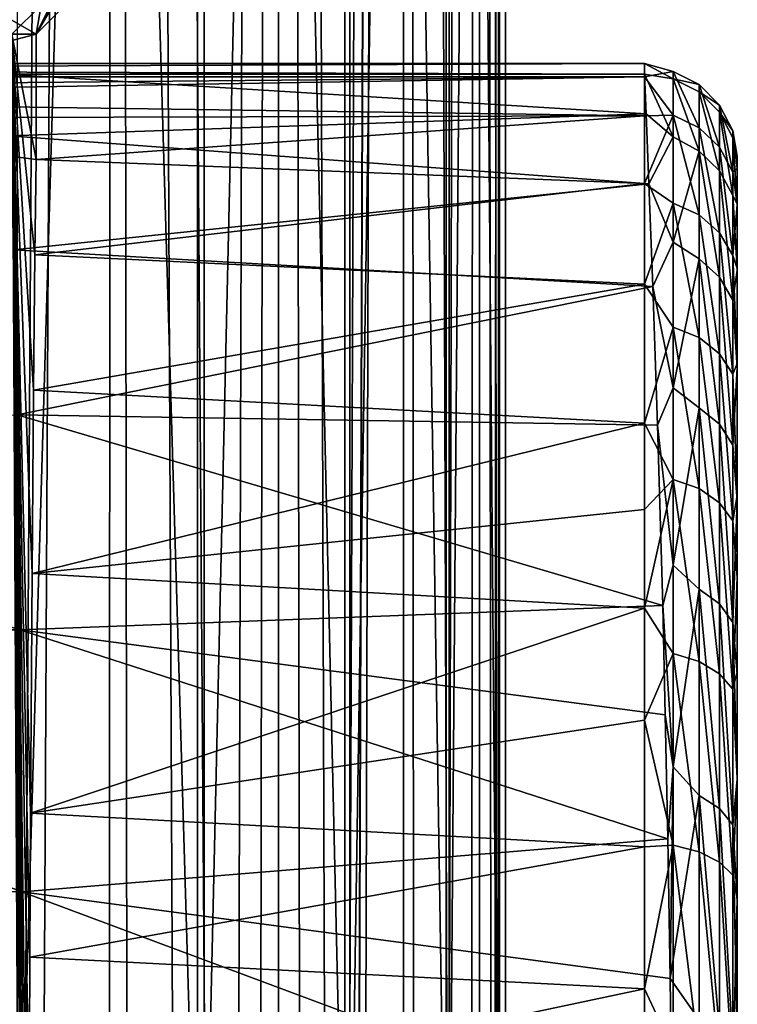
# Model space of a CAD drawing. Header units: metres. Extents: x -109 to 109, y -917 to 389.
# Tile 566 of 656: x 8.81 to 15, y -216.95 to -208.47. Entities that reach past the tile are written whole.
import ezdxf

# ---------------------------------------------------------------- set-up
doc = ezdxf.new("R2010")
doc.units = ezdxf.units.M
doc.layers.add('solid_24503124_XXX_01_SW0001', color=7, linetype='CONTINUOUS')
doc.layers.add('solid_24503124_XXX_01_SW0001_01', color=7, linetype='CONTINUOUS')

msp = doc.modelspace()

# ---------------------------------------------------------------- linework, layer by layer
at = {"layer": 'solid_24503124_XXX_01_SW0001'}
for points in [[(14.2, -208.843933, -422.67514), (-14.2, -208.843933, -422.67514), (-14.2, -208.958893, -421.038361)], [(14.2, -208.958893, -421.03833), (14.2, -208.843933, -422.67514), (-14.2, -208.958893, -421.038361)], [(14.2, -208.843933, -422.67514), (14.2, -208.936249, -424.272278), (-14.2, -208.843933, -422.67514)]]:
    msp.add_3dface(points, dxfattribs=at)
at = {"layer": 'solid_24503124_XXX_01_SW0001_01'}
for points in [[(8.403661, -287.724091, -9.918592), (7.834182, -103, -10.374267), (9.607136, -103, -8.758019)], [(8.712723, -278.270996, 9.648236), (9.607066, -103, 8.758096), (7.834294, -103, 10.374181)], [(9.576633, -289.418182, -8.791365), (8.403661, -287.724091, -9.918592), (9.607136, -103, -8.758019)], [(8.712723, -278.270996, 9.648236), (9.803551, -276.489044, 8.537586), (9.607066, -103, 8.758096)], [(10.4726, -291.301453, -7.70225), (9.576633, -289.418182, -8.791365), (9.607136, -103, -8.758019)], [(10.812044, -275.009125, 7.218013), (11.052835, -103, 6.84358), (9.607066, -103, 8.758096)], [(9.803551, -276.489044, 8.537586), (10.812044, -275.009125, 7.218013), (9.607066, -103, 8.758096)], [(10.4726, -291.301453, -7.70225), (9.607136, -103, -8.758019), (11.052775, -103, -6.843679)], [(11.039043, -293.127167, -6.865822), (10.4726, -291.301453, -7.70225), (11.052775, -103, -6.843679)], [(10.812044, -275.009125, 7.218013), (11.634715, -273.874786, 5.799431), (11.052835, -103, 6.84358)], [(11.342853, -294.765869, -6.351353), (11.039043, -293.127167, -6.865822), (11.052775, -103, -6.843679)], [(11.342853, -294.765869, -6.351353), (11.052775, -103, -6.843679), (12.12214, -103, -4.696138)], [(11.634715, -273.874786, 5.799431), (12.122123, -103, 4.696183), (11.052835, -103, 6.84358)], [(11.473627, -296.27301, -6.111946), (11.342853, -294.765869, -6.351353), (12.12214, -103, -4.696138)], [(11.473678, -297.725769, -6.11185), (11.473627, -296.27301, -6.111946), (12.12214, -103, -4.696138)], [(11.473678, -297.725769, -6.11185), (12.12214, -103, -4.696138), (12.122142, -390, -4.696133)], [(11.634715, -273.874786, 5.799431), (12.252471, -273.054596, 4.344761), (12.122123, -103, 4.696183)], [(12.677504, -272.502533, 2.877654), (12.778644, -103, 2.388729), (12.122123, -103, 4.696183)], [(12.252471, -273.054596, 4.344761), (12.677504, -272.502533, 2.877654), (12.122123, -103, 4.696183)], [(12.122142, -390, -4.696133), (12.12214, -103, -4.696138), (12.778635, -103, -2.388779)], [(12.778636, -390, -2.388776), (12.122142, -390, -4.696133), (12.778635, -103, -2.388779)], [(12.677504, -272.502533, 2.877654), (12.921636, -272.187195, 1.425249), (12.778644, -103, 2.388729)], [(12.778636, -390, -2.388776), (12.778635, -103, -2.388779), (13, -103)], [(12.778636, -390, -2.388776), (13, -103), (13, -272.08847)], [(13, -272.08847), (13, -103), (12.778644, -103, 2.388729)], [(12.921636, -272.187195, 1.425249), (13, -272.08847), (12.778644, -103, 2.388729)], [(8.722804, -164.5, -58.753334), (8.722769, -219.5, -58.753304), (10.345439, -219.5, -60.520237)], [(10.345466, -164.5, -60.520267), (8.722804, -164.5, -58.753334), (10.345439, -219.5, -60.520237)], [(10.402843, -164.5, -76.188667), (10.402817, -219.5, -76.188698), (8.793131, -219.5, -77.967468)], [(8.793165, -164.5, -77.967438), (10.402843, -164.5, -76.188667), (8.793131, -219.5, -77.967468)], [(10.345466, -164.5, -60.520267), (10.345439, -219.5, -60.520237), (11.615808, -219.5, -62.555256)], [(11.615825, -164.5, -62.555283), (10.345466, -164.5, -60.520267), (11.615808, -219.5, -62.555256)], [(11.658264, -164.5, -74.144402), (11.658247, -219.5, -74.144432), (10.402817, -219.5, -76.188698)], [(10.402843, -164.5, -76.188667), (11.658264, -164.5, -74.144402), (10.402817, -219.5, -76.188698)], [(11.615825, -164.5, -62.555283), (11.615808, -219.5, -62.555256), (12.490612, -219.5, -64.789055)], [(12.490622, -164.5, -64.78907), (11.615825, -164.5, -62.555283), (12.490612, -219.5, -64.789055)], [(12.516678, -164.5, -71.904266), (12.516668, -219.5, -71.904282), (11.658247, -219.5, -74.144432)], [(11.658264, -164.5, -74.144402), (12.516678, -164.5, -71.904266), (11.658247, -219.5, -74.144432)], [(12.490622, -164.5, -64.78907), (12.490612, -219.5, -64.789055), (12.940061, -219.5, -67.145569)], [(12.940065, -164.5, -67.145576), (12.490622, -164.5, -64.78907), (12.940061, -219.5, -67.145569)], [(12.94885, -164.5, -69.544533), (12.948845, -219.5, -69.54454), (12.516668, -219.5, -71.904282)], [(12.516678, -164.5, -71.904266), (12.94885, -164.5, -69.544533), (12.516668, -219.5, -71.904282)], [(12.940065, -164.5, -67.145576), (12.940061, -219.5, -67.145569), (12.948845, -219.5, -69.54454)], [(12.94885, -164.5, -69.544533), (12.940065, -164.5, -67.145576), (12.948845, -219.5, -69.54454)], [(6.604671, -207.242523, -419.127991), (8.954895, -208.592514, -418.13324), (6.19135, -209.316513, -419.267548)], [(6.383085, -207.242523, -381.295959), (8.744802, -208.592514, -382.263092), (8.996928, -208.341125, -382.387878)], [(6.604671, -207.242523, -419.127991), (9.621806, -207.242523, -417.783417), (8.954895, -208.592514, -418.13324)], [(9.621806, -207.242523, -417.783417), (9.205544, -208.341125, -418.005493), (8.954895, -208.592514, -418.13324)], [(9.45339, -208.092514, -417.874786), (8.954895, -208.592514, -418.13324), (9.205544, -208.341125, -418.005493)], [(9.246289, -208.092514, -382.515686), (8.954895, -208.592514, -418.13324), (9.45339, -208.092514, -417.874786)], [(8.996928, -208.341125, -382.387878), (8.954895, -208.592514, -418.13324), (9.246289, -208.092514, -382.515686)], [(8.744802, -208.592514, -382.263092), (8.954895, -208.592514, -418.13324), (8.996928, -208.341125, -382.387878)], [(8.954895, -208.592514, -418.13324), (8.954895, -209.671982, -418.13324), (6.19135, -209.316513, -419.267548)], [(8.744802, -208.592514, -382.263092), (8.954895, -209.671982, -418.13324), (8.954895, -208.592514, -418.13324)], [(8.94375, -210.491577, -416.230377), (8.954895, -209.671982, -418.13324), (8.744802, -208.592514, -382.263092)], [(8.867779, -225.204849, -403.259521), (8.744802, -208.592514, -382.263092), (8.808664, -220.777817, -393.166687)], [(8.932056, -211.659592, -414.233795), (8.94375, -210.491577, -416.230377), (8.744802, -208.592514, -382.263092)], [(8.919812, -213.238464, -412.143372), (8.932056, -211.659592, -414.233795), (8.744802, -208.592514, -382.263092)], [(8.907058, -215.30423, -409.965759), (8.919812, -213.238464, -412.143372), (8.744802, -208.592514, -382.263092)], [(8.900523, -216.546158, -408.850159), (8.907058, -215.30423, -409.965759), (8.744802, -208.592514, -382.263092)], [(8.893924, -217.940674, -407.723267), (8.900523, -216.546158, -408.850159), (8.744802, -208.592514, -382.263092)], [(8.887294, -219.497543, -406.591339), (8.893924, -217.940674, -407.723267), (8.744802, -208.592514, -382.263092)], [(8.880691, -221.222549, -405.463959), (8.887294, -219.497543, -406.591339), (8.744802, -208.592514, -382.263092)], [(8.874166, -223.123154, -404.349884), (8.880691, -221.222549, -405.463959), (8.744802, -208.592514, -382.263092)], [(8.867779, -225.204849, -403.259521), (8.874166, -223.123154, -404.349884), (8.744802, -208.592514, -382.263092)], [(-14.2, -208.843933, -422.67514), (14.2, -208.936249, -424.272278), (8.683418, -208.936356, -424.273132)], [(14.447219, -208.975281, -424.268829), (14.2, -208.936249, -424.272278), (14.2, -208.843933, -422.67514)], [(14.447214, -208.912903, -421.880371), (14.2, -208.843933, -422.67514), (14.2, -208.958893, -421.03833)], [(14.447214, -208.912903, -421.880371), (14.447219, -208.975281, -424.268829), (14.2, -208.843933, -422.67514)], [(14.2, -208.958893, -421.03833), (-14.2, -208.958893, -421.038361), (0.11714, -209.088425, -420.249664)], [(14.2, -208.958893, -421.03833), (0.11714, -209.088425, -420.249664), (3.190443, -209.140701, -419.993896)], [(14.2, -209.295273, -419.347168), (14.2, -208.958893, -421.03833), (3.190443, -209.140701, -419.993896)], [(14.212742, -209.279007, -426.06897), (8.683418, -208.936356, -424.273132), (14.2, -208.936249, -424.272278)], [(14.212742, -209.279007, -426.06897), (8.725883, -209.466431, -427.083923), (8.683418, -208.936356, -424.273132)], [(14.447214, -208.912903, -421.880371), (14.2, -208.958893, -421.03833), (14.447214, -209.289291, -419.527588)], [(14.447218, -209.477066, -426.617249), (14.212742, -209.279007, -426.06897), (14.2, -208.936249, -424.272278)], [(14.447219, -208.975281, -424.268829), (14.447218, -209.477066, -426.617249), (14.2, -208.936249, -424.272278)], [(14.447214, -209.289291, -419.527588), (14.2, -208.958893, -421.03833), (14.2, -209.295273, -419.347168)], [(14.447214, -208.912903, -421.880371), (14.670432, -209.026108, -421.892517), (14.447219, -208.975281, -424.268829)], [(14.447214, -208.912903, -421.880371), (14.670432, -209.397644, -419.563324), (14.670432, -209.026108, -421.892517)], [(14.447214, -208.912903, -421.880371), (14.447214, -209.289291, -419.527588), (14.670432, -209.397644, -419.563324)], [(14.670439, -209.599274, -426.626831), (14.447218, -209.477066, -426.617249), (14.447219, -208.975281, -424.268829)], [(14.67044, -209.088257, -424.255371), (14.670439, -209.599274, -426.626831), (14.447219, -208.975281, -424.268829)], [(14.670432, -209.026108, -421.892517), (14.67044, -209.088257, -424.255371), (14.447219, -208.975281, -424.268829)], [(14.670432, -209.026108, -421.892517), (14.847509, -209.202484, -421.911285), (14.67044, -209.088257, -424.255371)], [(14.670432, -209.026108, -421.892517), (14.847509, -209.566498, -419.618713), (14.847509, -209.202484, -421.911285)], [(14.670432, -209.026108, -421.892517), (14.670432, -209.397644, -419.563324), (14.847509, -209.566498, -419.618713)], [(14.847517, -209.768356, -426.573669), (14.670439, -209.599274, -426.626831), (14.67044, -209.088257, -424.255371)], [(14.847518, -209.264267, -424.234375), (14.847517, -209.768356, -426.573669), (14.67044, -209.088257, -424.255371)], [(14.847509, -209.202484, -421.911285), (14.847518, -209.264267, -424.234375), (14.67044, -209.088257, -424.255371)], [(14.2, -209.295273, -419.347168), (3.190443, -209.140701, -419.993896), (6.19135, -209.316513, -419.267548)], [(14.847509, -209.202484, -421.911285), (14.961079, -209.424744, -421.934753), (14.847518, -209.264267, -424.234375)], [(14.847509, -209.202484, -421.911285), (14.961079, -209.779358, -419.688171), (14.961079, -209.424744, -421.934753)], [(14.847509, -209.202484, -421.911285), (14.847509, -209.566498, -419.618713), (14.961079, -209.779358, -419.688171)], [(14.2, -209.295273, -419.347168), (6.19135, -209.316513, -419.267548), (8.954895, -209.671982, -418.13324)], [(14.212742, -209.279007, -426.06897), (14.237867, -209.882568, -427.844421), (8.725883, -209.466431, -427.083923)], [(14.2, -209.878296, -417.587402), (14.2, -209.295273, -419.347168), (8.954895, -209.671982, -418.13324)], [(14.447214, -209.289291, -419.527588), (14.2, -209.295273, -419.347168), (14.2, -209.878296, -417.587402)], [(14.447214, -209.289291, -419.527588), (14.2, -209.878296, -417.587402), (14.447214, -210.047485, -417.279236)], [(14.447218, -209.477066, -426.617249), (14.237867, -209.882568, -427.844421), (14.212742, -209.279007, -426.06897)], [(14.447214, -209.289291, -419.527588), (14.670432, -210.147461, -417.33493), (14.670432, -209.397644, -419.563324)], [(14.447214, -209.289291, -419.527588), (14.447214, -210.047485, -417.279236), (14.670432, -210.147461, -417.33493)], [(14.961083, -209.9814, -426.506653), (14.847517, -209.768356, -426.573669), (14.847518, -209.264267, -424.234375)], [(14.961083, -209.486023, -424.207947), (14.961083, -209.9814, -426.506653), (14.847518, -209.264267, -424.234375)], [(14.961079, -209.424744, -421.934753), (14.961083, -209.486023, -424.207947), (14.847518, -209.264267, -424.234375)], [(14.237867, -209.882568, -427.844421), (8.761536, -210.449432, -429.7453), (8.725883, -209.466431, -427.083923)], [(14.670432, -209.397644, -419.563324), (14.847509, -210.30336, -417.421326), (14.847509, -209.566498, -419.618713)], [(14.670432, -209.397644, -419.563324), (14.670432, -210.147461, -417.33493), (14.847509, -210.30336, -417.421326)], [(14.961079, -209.424744, -421.934753), (15, -209.749496, -421.162048), (15, -209.643845, -422.69516)], [(14.961079, -209.424744, -421.934753), (14.961079, -209.779358, -419.688171), (15, -209.749496, -421.162048)], [(14.961079, -209.424744, -421.934753), (15, -209.643845, -422.69516), (14.961083, -209.486023, -424.207947)], [(14.447218, -209.477066, -426.617249), (14.447218, -210.384857, -428.83548), (14.237867, -209.882568, -427.844421)], [(14.670439, -209.599274, -426.626831), (14.447218, -210.384857, -428.83548), (14.447218, -209.477066, -426.617249)], [(14.961083, -209.486023, -424.207947), (15, -209.643845, -422.69516), (15, -209.730499, -424.176941)], [(14.961083, -209.486023, -424.207947), (15, -209.730499, -424.176941), (15, -210.054031, -425.87088)], [(14.961083, -209.486023, -424.207947), (15, -210.054031, -425.87088), (14.961083, -209.9814, -426.506653)], [(14.670439, -209.599274, -426.626831), (14.670438, -210.527695, -428.864166), (14.447218, -210.384857, -428.83548)], [(14.847516, -210.684952, -428.782379), (14.670438, -210.527695, -428.864166), (14.670439, -209.599274, -426.626831)], [(14.847517, -209.768356, -426.573669), (14.847516, -210.684952, -428.782379), (14.670439, -209.599274, -426.626831)], [(14.847509, -209.566498, -419.618713), (14.961079, -210.499985, -417.529846), (14.961079, -209.779358, -419.688171)], [(14.847509, -209.566498, -419.618713), (14.847509, -210.30336, -417.421326), (14.961079, -210.499985, -417.529846)], [(14.2, -209.878296, -417.587402), (8.954895, -209.671982, -418.13324), (8.94375, -210.491577, -416.230377)], [(15, -209.643845, -422.69516), (15, -220.955902, -420.847931), (15, -221.045639, -422.788361)], [(15, -220.400375, -422.867493), (15, -209.643845, -422.69516), (15, -221.045639, -422.788361)], [(15, -209.643845, -422.69516), (15, -209.749496, -421.162048), (15, -220.955902, -420.847931)], [(15, -219.755341, -422.946625), (15, -209.730499, -424.176941), (15, -209.643845, -422.69516)], [(15, -220.400375, -422.867493), (15, -219.755341, -422.946625), (15, -209.643845, -422.69516)], [(14.961082, -210.883102, -428.679352), (14.847516, -210.684952, -428.782379), (14.847517, -209.768356, -426.573669)], [(14.961083, -209.9814, -426.506653), (14.961082, -210.883102, -428.679352), (14.847517, -209.768356, -426.573669)], [(14.961079, -209.779358, -419.688171), (15, -210.06308, -419.573029), (15, -209.749496, -421.162048)], [(14.961079, -209.779358, -419.688171), (14.961079, -210.499985, -417.529846), (15, -210.06308, -419.573029)], [(15, -221.538818, -437.48877), (15, -210.054031, -425.87088), (15, -209.730499, -424.176941)], [(15, -219.755341, -422.946625), (15, -221.538818, -437.48877), (15, -209.730499, -424.176941)], [(15, -209.749496, -421.162048), (15, -221.168671, -418.837067), (15, -220.955902, -420.847931)], [(15, -209.749496, -421.162048), (15, -210.06308, -419.573029), (15, -221.168671, -418.837067)], [(14.237867, -209.882568, -427.844421), (14.27247, -210.765549, -429.603271), (8.761536, -210.449432, -429.7453)], [(14.2, -210.745148, -415.74649), (14.2, -209.878296, -417.587402), (8.94375, -210.491577, -416.230377)], [(14.447214, -210.047485, -417.279236), (14.2, -209.878296, -417.587402), (14.2, -210.745148, -415.74649)], [(14.447218, -210.384857, -428.83548), (14.27247, -210.765549, -429.603271), (14.237867, -209.882568, -427.844421)], [(14.961083, -209.9814, -426.506653), (15, -210.626144, -427.551178), (14.961082, -210.883102, -428.679352)], [(14.961083, -209.9814, -426.506653), (15, -210.054031, -425.87088), (15, -210.626144, -427.551178)], [(14.447214, -210.047485, -417.279236), (14.2, -210.745148, -415.74649), (14.447214, -211.115738, -415.172455)], [(14.447214, -210.047485, -417.279236), (14.670432, -211.205505, -415.244232), (14.670432, -210.147461, -417.33493)], [(14.447214, -210.047485, -417.279236), (14.447214, -211.115738, -415.172455), (14.670432, -211.205505, -415.244232)], [(14.961079, -210.499985, -417.529846), (15, -210.610474, -417.911163), (15, -210.06308, -419.573029)], [(15, -221.538818, -437.48877), (15, -210.626144, -427.551178), (15, -210.054031, -425.87088)], [(15, -210.06308, -419.573029), (15, -221.706802, -416.781006), (15, -221.168671, -418.837067)], [(15, -210.06308, -419.573029), (15, -210.610474, -417.911163), (15, -221.706802, -416.781006)], [(14.670432, -210.147461, -417.33493), (14.847509, -211.345551, -415.355713), (14.847509, -210.30336, -417.421326)], [(14.670432, -210.147461, -417.33493), (14.670432, -211.205505, -415.244232), (14.847509, -211.345551, -415.355713)], [(14.847509, -210.30336, -417.421326), (14.961079, -211.522263, -415.495789), (14.961079, -210.499985, -417.529846)], [(14.847509, -210.30336, -417.421326), (14.847509, -211.345551, -415.355713), (14.961079, -211.522263, -415.495789)], [(14.447218, -210.384857, -428.83548), (14.447217, -211.638138, -430.869659), (14.27247, -210.765549, -429.603271)], [(14.670438, -210.527695, -428.864166), (14.447217, -211.638138, -430.869659), (14.447218, -210.384857, -428.83548)], [(14.27247, -210.765549, -429.603271), (8.790852, -211.872742, -432.234924), (8.761536, -210.449432, -429.7453)], [(14.2, -210.745148, -415.74649), (8.94375, -210.491577, -416.230377), (8.932056, -211.659592, -414.233795)], [(14.670438, -210.527695, -428.864166), (14.670437, -211.810303, -430.91214), (14.447217, -211.638138, -430.869659)], [(14.847515, -211.95285, -430.806793), (14.670437, -211.810303, -430.91214), (14.670438, -210.527695, -428.864166)], [(14.847516, -210.684952, -428.782379), (14.847515, -211.95285, -430.806793), (14.670438, -210.527695, -428.864166)], [(14.961079, -210.499985, -417.529846), (15, -211.428604, -416.164398), (15, -210.610474, -417.911163)], [(14.961079, -210.499985, -417.529846), (14.961079, -211.522263, -415.495789), (15, -211.428604, -416.164398)], [(14.961082, -210.883102, -428.679352), (15, -210.626144, -427.551178), (15, -211.467331, -429.224915)], [(15, -210.610474, -417.911163), (15, -211.428604, -416.164398), (15, -221.706802, -416.781006)], [(15, -221.538818, -437.48877), (15, -211.467331, -429.224915), (15, -210.626144, -427.551178)], [(14.961082, -212.132477, -430.674072), (14.847515, -211.95285, -430.806793), (14.847516, -210.684952, -428.782379)], [(14.961082, -210.883102, -428.679352), (14.961082, -212.132477, -430.674072), (14.847516, -210.684952, -428.782379)], [(14.27247, -210.765549, -429.603271), (14.313235, -211.959793, -431.34848), (8.790852, -211.872742, -432.234924)], [(14.2, -211.944855, -413.816467), (14.2, -210.745148, -415.74649), (8.932056, -211.659592, -414.233795)], [(14.447214, -211.115738, -415.172455), (14.2, -210.745148, -415.74649), (14.2, -211.944855, -413.816467)], [(14.447217, -211.638138, -430.869659), (14.313235, -211.959793, -431.34848), (14.27247, -210.765549, -429.603271)], [(14.961082, -210.883102, -428.679352), (15, -211.467331, -429.224915), (14.961082, -212.132477, -430.674072)], [(14.447214, -211.115738, -415.172455), (14.2, -211.944855, -413.816467), (14.447214, -212.427521, -413.219574)], [(14.447214, -211.115738, -415.172455), (14.670432, -212.506332, -413.304047), (14.670432, -211.205505, -415.244232)], [(14.447214, -211.115738, -415.172455), (14.447214, -212.427521, -413.219574), (14.670432, -212.506332, -413.304047)], [(14.670432, -211.205505, -415.244232), (14.847509, -212.62941, -413.435303), (14.847509, -211.345551, -415.355713)], [(14.670432, -211.205505, -415.244232), (14.670432, -212.506332, -413.304047), (14.847509, -212.62941, -413.435303)], [(14.847509, -211.345551, -415.355713), (14.961079, -212.78479, -413.600372), (14.961079, -211.522263, -415.495789)], [(14.847509, -211.345551, -415.355713), (14.847509, -212.62941, -413.435303), (14.961079, -212.78479, -413.600372)], [(14.961079, -211.522263, -415.495789), (15, -212.566223, -414.323883), (15, -211.428604, -416.164398)], [(14.961082, -212.132477, -430.674072), (15, -211.467331, -429.224915), (15, -212.610199, -430.894623)], [(15, -211.428604, -416.164398), (15, -222.606537, -414.670898), (15, -221.706802, -416.781006)], [(15, -211.428604, -416.164398), (15, -212.566223, -414.323883), (15, -222.606537, -414.670898)], [(15, -221.538818, -437.48877), (15, -212.610199, -430.894623), (15, -211.467331, -429.224915)], [(14.961079, -211.522263, -415.495789), (14.961079, -212.78479, -413.600372), (15, -212.566223, -414.323883)], [(14.2, -211.944855, -413.816467), (8.932056, -211.659592, -414.233795), (8.919812, -213.238464, -412.143372)], [(14.447217, -211.638138, -430.869659), (14.447216, -213.167206, -432.694214), (14.313235, -211.959793, -431.34848)], [(14.670437, -211.810303, -430.91214), (14.447216, -213.167206, -432.694214), (14.447217, -211.638138, -430.869659)], [(14.670437, -211.810303, -430.91214), (14.670436, -213.374619, -432.745056), (14.447216, -213.167206, -432.694214)], [(14.847514, -213.501465, -432.621246), (14.670436, -213.374619, -432.745056), (14.670437, -211.810303, -430.91214)], [(14.847515, -211.95285, -430.806793), (14.847514, -213.501465, -432.621246), (14.670437, -211.810303, -430.91214)], [(8.790852, -211.872742, -432.234924), (8.814321, -213.72345, -434.531036), (2.952203, -211.875305, -432.758026)], [(8.814321, -213.72345, -434.531036), (2.963551, -213.724365, -435.174713), (2.952203, -211.875305, -432.758026)], [(14.356686, -213.515472, -433.081909), (8.814321, -213.72345, -434.531036), (8.790852, -211.872742, -432.234924)], [(14.313235, -211.959793, -431.34848), (14.356686, -213.515472, -433.081909), (8.790852, -211.872742, -432.234924)], [(14.2, -212.687973, -412.817383), (14.2, -211.944855, -413.816467), (8.919812, -213.238464, -412.143372)], [(14.447214, -212.427521, -413.219574), (14.2, -211.944855, -413.816467), (14.2, -212.687973, -412.817383)], [(14.447216, -213.167206, -432.694214), (14.356686, -213.515472, -433.081909), (14.313235, -211.959793, -431.34848)], [(14.961082, -213.661301, -432.465271), (14.847514, -213.501465, -432.621246), (14.847515, -211.95285, -430.806793)], [(14.961082, -212.132477, -430.674072), (14.961082, -213.661301, -432.465271), (14.847515, -211.95285, -430.806793)], [(14.961082, -212.132477, -430.674072), (15, -212.610199, -430.894623), (14.961082, -213.661301, -432.465271)], [(14.447214, -212.427521, -413.219574), (14.2, -212.687973, -412.817383), (14.2, -213.537689, -411.796387)], [(14.447214, -212.427521, -413.219574), (14.2, -213.537689, -411.796387), (14.447214, -213.92894, -411.418823)], [(14.447214, -212.427521, -413.219574), (14.670432, -213.99675, -411.513245), (14.670432, -212.506332, -413.304047)], [(14.447214, -212.427521, -413.219574), (14.447214, -213.92894, -411.418823), (14.670432, -213.99675, -411.513245)], [(14.670432, -212.506332, -413.304047), (14.847509, -214.102722, -411.660065), (14.847509, -212.62941, -413.435303)], [(14.670432, -212.506332, -413.304047), (14.670432, -213.99675, -411.513245), (14.847509, -214.102722, -411.660065)], [(14.961079, -212.78479, -413.600372), (15, -213.273087, -413.367645), (15, -212.566223, -414.323883)], [(14.961082, -213.661301, -432.465271), (15, -212.610199, -430.894623), (15, -214.104691, -432.56134)], [(15, -212.566223, -414.323883), (15, -223.207672, -413.595978), (15, -222.606537, -414.670898)], [(15, -212.566223, -414.323883), (15, -223.918213, -412.511749), (15, -223.207672, -413.595978)], [(15, -212.566223, -414.323883), (15, -213.273087, -413.367645), (15, -223.918213, -412.511749)], [(15, -221.538818, -437.48877), (15, -214.104691, -432.56134), (15, -212.610199, -430.894623)], [(14.2, -213.537689, -411.796387), (14.2, -212.687973, -412.817383), (8.919812, -213.238464, -412.143372)], [(14.847509, -212.62941, -413.435303), (14.961079, -214.236572, -411.844788), (14.961079, -212.78479, -413.600372)], [(14.847509, -212.62941, -413.435303), (14.847509, -214.102722, -411.660065), (14.961079, -214.236572, -411.844788)], [(14.961079, -212.78479, -413.600372), (14.961079, -214.236572, -411.844788), (15, -213.273087, -413.367645)], [(14.447216, -213.167206, -432.694214), (14.447215, -214.905502, -434.306976), (14.356686, -213.515472, -433.081909)], [(14.670436, -213.374619, -432.745056), (14.447215, -214.905502, -434.306976), (14.447216, -213.167206, -432.694214)], [(14.2, -213.537689, -411.796387), (8.919812, -213.238464, -412.143372), (8.907058, -215.30423, -409.965759)], [(14.961079, -214.236572, -411.844788), (15, -214.082825, -412.388214), (15, -213.273087, -413.367645)], [(15, -213.273087, -413.367645), (15, -224.74588, -411.421112), (15, -223.918213, -412.511749)], [(15, -213.273087, -413.367645), (15, -214.082825, -412.388214), (15, -224.74588, -411.421112)], [(14.670436, -213.374619, -432.745056), (14.670435, -215.151688, -434.361786), (14.447215, -214.905502, -434.306976)], [(14.847513, -215.263428, -434.224182), (14.670435, -215.151688, -434.361786), (14.670436, -213.374619, -432.745056)], [(14.847514, -213.501465, -432.621246), (14.847513, -215.263428, -434.224182), (14.670436, -213.374619, -432.745056)], [(14.356686, -213.515472, -433.081909), (14.378407, -214.457748, -433.950958), (8.814321, -213.72345, -434.531036)], [(14.2, -214.50296, -410.755005), (14.2, -213.537689, -411.796387), (8.907058, -215.30423, -409.965759)], [(14.447214, -213.92894, -411.418823), (14.2, -213.537689, -411.796387), (14.2, -214.50296, -410.755005)], [(14.447215, -214.905502, -434.306976), (14.378407, -214.457748, -433.950958), (14.356686, -213.515472, -433.081909)], [(14.961081, -215.404221, -434.050842), (14.847513, -215.263428, -434.224182), (14.847514, -213.501465, -432.621246)], [(14.961082, -213.661301, -432.465271), (14.961081, -215.404221, -434.050842), (14.847514, -213.501465, -432.621246)], [(14.961082, -213.661301, -432.465271), (15, -215.012314, -433.399963), (14.961081, -215.404221, -434.050842)], [(14.961082, -213.661301, -432.465271), (15, -214.104691, -432.56134), (15, -215.012314, -433.399963)], [(8.814321, -213.72345, -434.531036), (8.832429, -215.980499, -436.614838), (2.963551, -213.724365, -435.174713)], [(8.832429, -215.980499, -436.614838), (2.972306, -215.97876, -437.355591), (2.963551, -213.724365, -435.174713)], [(14.399584, -215.525177, -434.820221), (8.832429, -215.980499, -436.614838), (8.814321, -213.72345, -434.531036)], [(14.378407, -214.457748, -433.950958), (14.399584, -215.525177, -434.820221), (8.814321, -213.72345, -434.531036)], [(14.447214, -213.92894, -411.418823), (14.2, -214.50296, -410.755005), (14.447214, -215.578842, -409.762085)], [(14.447214, -213.92894, -411.418823), (14.670432, -215.635895, -409.86438), (14.670432, -213.99675, -411.513245)], [(14.447214, -213.92894, -411.418823), (14.447214, -215.578842, -409.762085), (14.670432, -215.635895, -409.86438)], [(14.670432, -213.99675, -411.513245), (14.847509, -215.725113, -410.023438), (14.847509, -214.102722, -411.660065)], [(14.670432, -213.99675, -411.513245), (14.670432, -215.635895, -409.86438), (14.847509, -215.725113, -410.023438)], [(14.847509, -214.102722, -411.660065), (14.961079, -215.837845, -410.223694), (14.961079, -214.236572, -411.844788)], [(14.847509, -214.102722, -411.660065), (14.847509, -215.725113, -410.023438), (14.961079, -215.837845, -410.223694)], [(14.961079, -214.236572, -411.844788), (15, -215.004089, -411.387146), (15, -214.082825, -412.388214)], [(15, -214.082825, -412.388214), (15, -225.698181, -410.328644), (15, -224.74588, -411.421112)], [(15, -214.082825, -412.388214), (15, -215.004089, -411.387146), (15, -225.698181, -410.328644)], [(15, -221.538818, -437.48877), (15, -215.012314, -433.399963), (15, -214.104691, -432.56134)], [(14.961079, -214.236572, -411.844788), (14.961079, -215.837845, -410.223694), (15, -215.004089, -411.387146)], [(14.447215, -214.905502, -434.306976), (14.399584, -215.525177, -434.820221), (14.378407, -214.457748, -433.950958)], [(14.2, -215.592941, -409.695709), (14.2, -214.50296, -410.755005), (8.907058, -215.30423, -409.965759)], [(14.447214, -215.578842, -409.762085), (14.2, -214.50296, -410.755005), (14.2, -215.592941, -409.695709)], [(14.447215, -214.905502, -434.306976), (14.419806, -216.727341, -435.684509), (14.399584, -215.525177, -434.820221)], [(14.670435, -215.151688, -434.361786), (14.419806, -216.727341, -435.684509), (14.447215, -214.905502, -434.306976)], [(14.961079, -215.837845, -410.223694), (15, -216.045792, -410.366821), (15, -215.004089, -411.387146)], [(14.961081, -215.404221, -434.050842), (15, -215.012314, -433.399963), (15, -216.041275, -434.240021)], [(15, -215.004089, -411.387146), (15, -216.045792, -410.366821), (15, -225.698181, -410.328644)], [(15, -221.538818, -437.48877), (15, -216.041275, -434.240021), (15, -215.012314, -433.399963)], [(14.670435, -215.151688, -434.361786), (14.670434, -217.085114, -435.777557), (14.419806, -216.727341, -435.684509)], [(14.847512, -217.182922, -435.62973), (14.670434, -217.085114, -435.777557), (14.670435, -215.151688, -434.361786)], [(14.847513, -215.263428, -434.224182), (14.847512, -217.182922, -435.62973), (14.670435, -215.151688, -434.361786)], [(14.2, -215.592941, -409.695709), (8.907058, -215.30423, -409.965759), (8.900523, -216.546158, -408.850159)], [(14.96108, -217.306152, -435.443481), (14.847512, -217.182922, -435.62973), (14.847513, -215.263428, -434.224182)], [(14.961081, -215.404221, -434.050842), (14.96108, -217.306152, -435.443481), (14.847513, -215.263428, -434.224182)], [(14.961081, -215.404221, -434.050842), (15, -217.200699, -435.076355), (14.96108, -217.306152, -435.443481)], [(14.961081, -215.404221, -434.050842), (15, -216.041275, -434.240021), (15, -217.200699, -435.076355)], [(14.399584, -215.525177, -434.820221), (14.419806, -216.727341, -435.684509), (8.832429, -215.980499, -436.614838)], [(14.447214, -215.578842, -409.762085), (14.2, -215.592941, -409.695709), (14.2, -216.816727, -408.622162)], [(14.447214, -215.578842, -409.762085), (14.2, -216.816727, -408.622162), (14.447214, -217.346451, -408.239349)], [(14.447214, -215.578842, -409.762085), (14.670432, -217.393066, -408.347839), (14.670432, -215.635895, -409.86438)], [(14.447214, -215.578842, -409.762085), (14.447214, -217.346451, -408.239349), (14.670432, -217.393066, -408.347839)], [(14.2, -216.816727, -408.622162), (14.2, -215.592941, -409.695709), (8.900523, -216.546158, -408.850159)], [(14.670432, -215.635895, -409.86438), (14.847509, -217.466064, -408.516632), (14.847509, -215.725113, -410.023438)], [(14.670432, -215.635895, -409.86438), (14.670432, -217.393066, -408.347839), (14.847509, -217.466064, -408.516632)], [(14.847509, -215.725113, -410.023438), (14.961079, -217.558334, -408.729187), (14.961079, -215.837845, -410.223694)], [(14.847509, -215.725113, -410.023438), (14.847509, -217.466064, -408.516632), (14.961079, -217.558334, -408.729187)], [(14.961079, -215.837845, -410.223694), (14.961079, -217.558334, -408.729187), (15, -216.045792, -410.366821)], [(8.845665, -218.614731, -438.470276), (2.978707, -218.609497, -439.286652), (2.972306, -215.97876, -437.355591)], [(8.832429, -215.980499, -436.614838), (8.845665, -218.614731, -438.470276), (2.972306, -215.97876, -437.355591)], [(14.438705, -218.073486, -436.537354), (8.845665, -218.614731, -438.470276), (8.832429, -215.980499, -436.614838)], [(14.419806, -216.727341, -435.684509), (14.438705, -218.073486, -436.537354), (8.832429, -215.980499, -436.614838)], [(14.961079, -217.558334, -408.729187), (15, -217.216751, -409.330688), (15, -216.045792, -410.366821)], [(15, -221.538818, -437.48877), (15, -217.200699, -435.076355), (15, -216.041275, -434.240021)], [(15, -216.045792, -410.366821), (15, -217.216751, -409.330688), (15, -225.698181, -410.328644)], [(14.2, -216.816727, -408.622162), (8.900523, -216.546158, -408.850159), (8.893924, -217.940674, -407.723267)], [(14.419806, -216.727341, -435.684509), (14.447415, -218.791229, -436.950348), (14.438705, -218.073486, -436.537354)], [(14.670434, -217.085114, -435.777557), (14.447415, -218.791229, -436.950348), (14.419806, -216.727341, -435.684509)], [(14.2, -218.182922, -407.539246), (14.2, -216.816727, -408.622162), (8.893924, -217.940674, -407.723267)], [(14.447214, -217.346451, -408.239349), (14.2, -216.816727, -408.622162), (14.2, -218.182922, -407.539246)]]:
    msp.add_3dface(points, dxfattribs=at)

doc.saveas('drawing.dxf')
